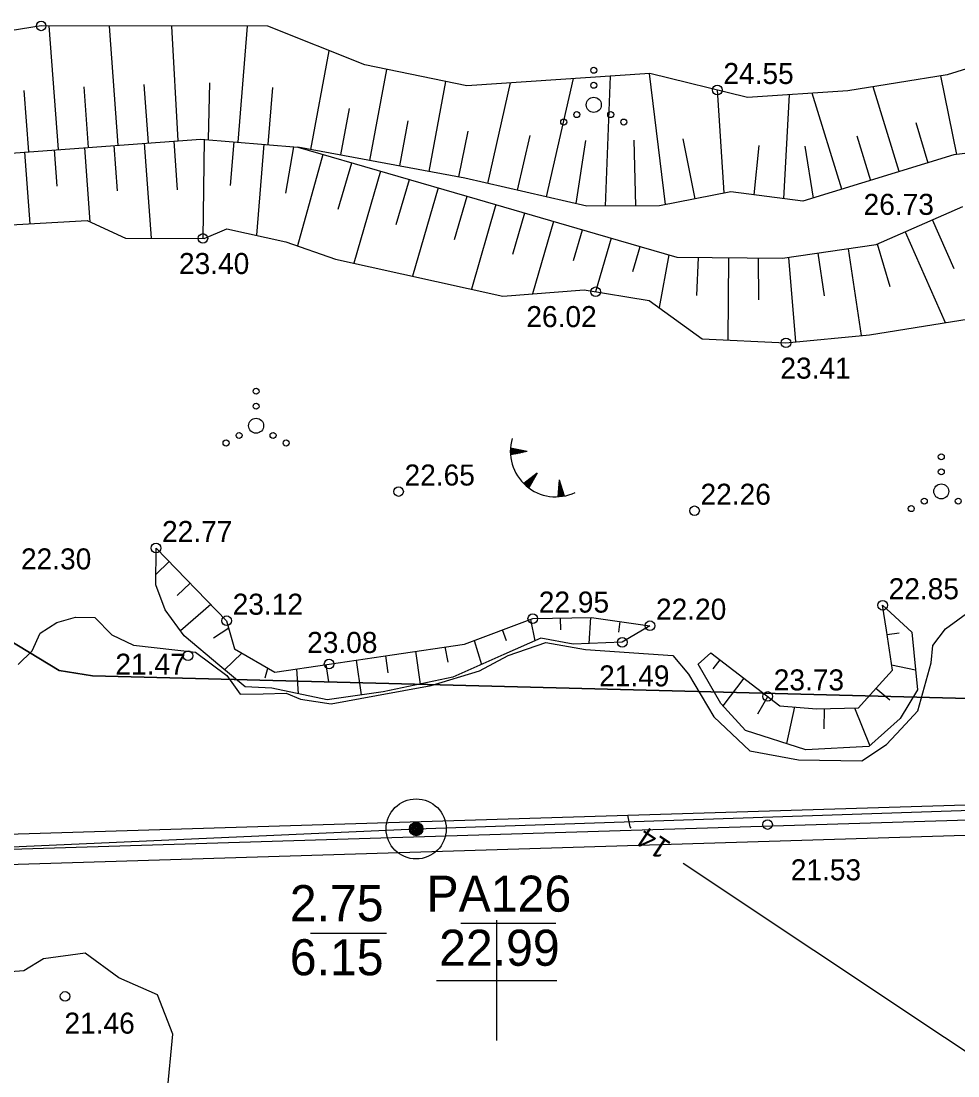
# Model space of a CAD drawing. Extents: x 509422 to 615075, y 6525431 to 6565970.
# Drawn here: x 513168.3 to 513230.7, y 6565793.6 to 6565863.9 of the extents above; entities that cross this region are included whole.
import ezdxf

# ---------------------------------------------------------------- set-up
doc = ezdxf.new("R2010")
doc.units = 0
for name, color, linetype in [('GEOLPUNKT', 7, 'Continuous'), ('HALJASTUS', 7, 'Continuous'), ('KITSENDUSED', 7, 'Continuous'), ('kma_avalik_veekogu', 7, 'Continuous'), ('KORGUS', 7, 'Continuous'), ('LAMAM', 7, 'Continuous'), ('PIIR_ME', 7, 'Continuous'), ('PLOKK', 7, 'Continuous'), ('RELJEEF', 7, 'Continuous'), ('VEEKOGU', 7, 'Continuous'), ('VORK', 7, 'Continuous')]:
    doc.layers.add(name, color=color, linetype=linetype)

msp = doc.modelspace()

# ---------------------------------------------------------------- linework, layer by layer
at = {"layer": 'GEOLPUNKT'}
for p, q in [((513194.641, 6565810.082), (513194.641, 6565810.082)), ((513197.617, 6565803.799), (513203.942, 6565803.799)), ((513187.605, 6565803.134), (513192.665, 6565803.134))]:
    msp.add_line(p, q, dxfattribs=at)
msp.add_lwpolyline([(512986.602, 6565800.649), (512993.553, 6565801.145), (513194.641, 6565810.082), (513401.19, 6565817.034), (513552.791, 6565821.337)], dxfattribs=at)
for radius in [2, 2, 0.45, 0.4, 0.35, 0.3, 0.25, 0.2, 0.15, 0.1, 0.05]:
    msp.add_circle((513194.641, 6565810.082), radius, dxfattribs=at)
at = {"layer": 'HALJASTUS'}
for centre, radius in [((513206.47, 6565860.585), 0.2), ((513206.47, 6565859.585), 0.2), ((513206.47, 6565858.285), 0.5), ((513205.34, 6565857.635), 0.2), ((513207.6, 6565857.635), 0.2), ((513204.47, 6565857.135), 0.2), ((513208.47, 6565857.135), 0.2), ((513183.979, 6565839.222), 0.2), ((513183.979, 6565838.222), 0.2), ((513183.979, 6565836.922), 0.5), ((513182.849, 6565836.272), 0.2), ((513185.109, 6565836.272), 0.2), ((513181.979, 6565835.772), 0.2), ((513185.979, 6565835.772), 0.2), ((513229.614, 6565834.852), 0.2), ((513229.614, 6565833.852), 0.2), ((513229.614, 6565832.552), 0.5), ((513228.484, 6565831.902), 0.2), ((513230.744, 6565831.902), 0.2), ((513227.614, 6565831.402), 0.2)]:
    msp.add_circle(centre, radius, dxfattribs=at)
at = {"layer": 'KITSENDUSED'}
msp.add_lwpolyline([(513443.917, 6565625.098), (513440.655, 6565640.158), (513432.651, 6565666.937), (513421.281, 6565691.869), (513409.607, 6565708.718), (513396.604, 6565724.564), (513382.359, 6565739.304), (513366.965, 6565752.84), (513350.524, 6565765.082), (513333.145, 6565775.951), (513314.941, 6565785.374), (513295.044, 6565799.717), (513268.514, 6565813.357), (513239.14, 6565818.565), (513173.092, 6565820.266), (513170.864, 6565820.62), (513147.709, 6565834.662), (513129.748, 6565843.237), (513110.897, 6565850.028)], dxfattribs=at)
at = {"layer": 'kma_avalik_veekogu'}
msp.add_lwpolyline([(513110.897, 6565850.028), (513129.748, 6565843.237), (513147.709, 6565834.662), (513170.864, 6565820.62), (513173.092, 6565820.266), (513239.14, 6565818.565), (513268.514, 6565813.357), (513295.044, 6565799.717), (513314.941, 6565785.374), (513333.145, 6565775.951), (513350.524, 6565765.082), (513366.965, 6565752.84), (513382.359, 6565739.304), (513396.604, 6565724.564), (513409.607, 6565708.718), (513421.281, 6565691.869), (513432.651, 6565666.937), (513440.655, 6565640.158), (513443.917, 6565625.098)], dxfattribs=at)
at = {"layer": 'KORGUS'}
for centre in [(513169.663, 6565863.539), (513214.702, 6565859.272), (513180.434, 6565849.389), (513206.595, 6565845.839), (513219.273, 6565842.44), (513193.466, 6565832.539), (513213.181, 6565831.261), (513177.312, 6565828.782), (513225.711, 6565824.97), (513202.406, 6565824.081), (513182.017, 6565823.94), (513210.213, 6565823.607), (513208.367, 6565822.506), (513179.443, 6565821.609), (513188.841, 6565821.059), (513218.056, 6565818.9), (513218.044, 6565810.373), (513171.255, 6565798.931)]:
    msp.add_circle(centre, 0.32, dxfattribs=at)
at = {"layer": 'LAMAM'}
for points in [[(513208.71, 6565810.987), (513208.876, 6565810.219), (513208.936, 6565810.125)], [(513212.431, 6565807.797), (513247.235, 6565784.635), (513251.804, 6565781.593), (513256.372, 6565778.55), (513260.939, 6565775.504), (513265.505, 6565772.458), (513271.358, 6565768.551)]]:
    msp.add_lwpolyline(points, dxfattribs=at)
at = {"layer": 'PIIR_ME'}
for points in [[(512887.5, 6565801.16), (513401.64, 6565816.89), (513536.31, 6565821.01), (513530.33, 6565786.77), (513516.45, 6565707.3), (513481.86, 6565509.15), (513354.7, 6565479.99), (513333.27, 6565485.12), (513347.22, 6565510.47), (513346.71, 6565545.56), (513344.31, 6565552.26), (513341.82, 6565567.25), (513343.89, 6565600.46), (513332.73, 6565645.83), (513305.79, 6565673.01), (513286.32, 6565687.89), (513265.38, 6565694.79), (513234.27, 6565718.54), (513217.02, 6565714.91), (513189.12, 6565720.55), (513171.51, 6565717.56), (513135.15, 6565723.25), (513089.25, 6565751.4)], [(512889.306, 6565800.215), (513535.114, 6565819.973), (513515.465, 6565707.472), (513480.989, 6565509.976), (513354.705, 6565481.017), (513334.779, 6565485.787), (513348.224, 6565510.22), (513347.707, 6565545.741), (513345.282, 6565552.513), (513342.825, 6565567.301), (513344.898, 6565600.55), (513333.635, 6565646.337), (513306.452, 6565673.763), (513286.793, 6565688.787), (513265.853, 6565695.687), (513234.513, 6565719.613), (513217.016, 6565715.931), (513189.136, 6565721.567), (513171.503, 6565718.573), (513135.502, 6565724.207), (513089.556, 6565752.386)]]:
    msp.add_lwpolyline(points, dxfattribs=at)
at = {"layer": 'PLOKK'}
msp.add_lwpolyline([(512891.122, 6565799.26), (513400.874, 6565814.865), (513514.296, 6565706.591), (513480.128, 6565510.803), (513354.71, 6565482.044), (513336.288, 6565486.454), (513349.238, 6565509.97), (513348.705, 6565545.922), (513346.253, 6565552.765), (513343.83, 6565567.353), (513345.905, 6565600.641), (513334.53, 6565646.845), (513307.124, 6565674.516), (513287.266, 6565689.684), (513266.326, 6565696.584), (513234.745, 6565720.675), (513217.012, 6565716.952), (513189.142, 6565722.574), (513171.497, 6565719.586), (513135.864, 6565725.154), (513089.862, 6565753.371)], dxfattribs=at)
at = {"layer": 'RELJEEF'}
for p, q in [((513170.807, 6565855.301), (513170.196, 6565863.538)), ((513174.796, 6565855.597), (513174.208, 6565863.531)), ((513178.785, 6565855.893), (513178.361, 6565863.524)), ((513182.773, 6565855.803), (513183.411, 6565863.516)), ((513187.631, 6565855.311), (513188.85, 6565861.885)), ((513191.564, 6565854.582), (513192.688, 6565860.643)), ((513207.244, 6565851.548), (513207.584, 6565860.199)), ((513211.237, 6565851.641), (513210.192, 6565860.377)), ((513230.644, 6565854.978), (513229.576, 6565860.211)), ((513172.502, 6565859.492), (513172.802, 6565855.449)), ((513176.502, 6565859.637), (513176.791, 6565855.745)), ((513180.865, 6565859.744), (513180.78, 6565855.967)), ((513195.497, 6565853.853), (513196.607, 6565859.837)), ((513199.416, 6565853.058), (513200.923, 6565859.744)), ((513203.315, 6565852.161), (513205.126, 6565860.031)), ((513226.813, 6565853.837), (513225.078, 6565859.485)), ((513168.51, 6565859.231), (513168.813, 6565855.153)), ((513185.081, 6565859.447), (513184.766, 6565855.638)), ((513215.161, 6565852.418), (513214.702, 6565859.272)), ((513219.121, 6565852.031), (513219.504, 6565858.962)), ((513222.99, 6565852.662), (513221.024, 6565859.06)), ((513190.171, 6565858.039), (513189.598, 6565854.947)), ((513194.089, 6565857.229), (513193.531, 6565854.217)), ((513227.922, 6565857.119), (513228.725, 6565854.424)), ((513180.516, 6565855.989), (513180.434, 6565849.389)), ((513198.083, 6565856.54), (513197.464, 6565853.488)), ((513202.203, 6565856.249), (513201.366, 6565852.609)), ((513212.407, 6565856.03), (513213.199, 6565852.03)), ((513223.989, 6565856.221), (513224.901, 6565853.25)), ((513170.722, 6565852.88), (513170.543, 6565855.282)), ((513172.538, 6565855.43), (513172.904, 6565850.493)), ((513174.756, 6565852.565), (513174.532, 6565855.578)), ((513176.527, 6565855.726), (513176.996, 6565849.409)), ((513178.735, 6565852.636), (513178.521, 6565855.874)), ((513182.269, 6565852.925), (513182.509, 6565855.824)), ((513184.502, 6565855.66), (513184.001, 6565849.603)), ((513185.965, 6565852.393), (513186.495, 6565855.495)), ((513205.919, 6565855.921), (513205.264, 6565851.712)), ((513209.142, 6565855.927), (513209.244, 6565851.556)), ((513217.458, 6565855.573), (513217.139, 6565852.296)), ((513220.519, 6565855.533), (513221.078, 6565852.075)), ((513168.549, 6565855.134), (513168.902, 6565850.368)), ((513188.426, 6565854.989), (513186.745, 6565848.902)), ((513189.451, 6565851.348), (513190.346, 6565854.431)), ((513192.267, 6565853.874), (513190.488, 6565847.746)), ((513193.316, 6565850.315), (513194.188, 6565853.316)), ((513196.108, 6565852.758), (513194.402, 6565846.882)), ((513197.194, 6565849.325), (513198.029, 6565852.2)), ((513199.95, 6565851.643), (513198.316, 6565846.018)), ((513201.072, 6565848.336), (513201.87, 6565851.085)), ((513203.791, 6565850.527), (513202.39, 6565845.703)), ((513230.473, 6565847.372), (513229.038, 6565850.631)), ((513205.115, 6565847.916), (513205.712, 6565849.97)), ((513227.207, 6565849.825), (513229.867, 6565843.784)), ((513207.632, 6565849.412), (513206.595, 6565845.839)), ((513226.215, 6565846.175), (513225.377, 6565849.019)), ((513209.069, 6565847.187), (513209.553, 6565848.854)), ((513211.474, 6565848.296), (513210.822, 6565844.785)), ((513221.84, 6565845.572), (513221.426, 6565848.417)), ((513223.406, 6565848.705), (513224.287, 6565842.922)), ((513213.331, 6565845.591), (513213.452, 6565848.129)), ((513215.452, 6565848.108), (513215.395, 6565842.621)), ((513217.466, 6565845.305), (513217.452, 6565848.087)), ((513219.447, 6565848.129), (513219.914, 6565842.501)), ((513200.912, 6565835.232), (513201.111, 6565835.391)), ((513200.913, 6565835.297), (513201.047, 6565835.404)), ((513200.913, 6565835.168), (513201.176, 6565835.379)), ((513200.914, 6565835.105), (513201.24, 6565835.366)), ((513200.916, 6565835.363), (513200.982, 6565835.416)), ((513200.917, 6565835.044), (513201.304, 6565835.354)), ((513202.033, 6565835.213), (513200.919, 6565835.428)), ((513202.033, 6565835.213), (513200.92, 6565834.995)), ((513200.941, 6565834.999), (513201.369, 6565835.341)), ((513201.047, 6565835.02), (513201.433, 6565835.329)), ((513201.153, 6565835.04), (513201.498, 6565835.316)), ((513201.259, 6565835.061), (513201.562, 6565835.304)), ((513201.365, 6565835.082), (513201.627, 6565835.291)), ((513201.471, 6565835.103), (513201.691, 6565835.279)), ((513201.577, 6565835.124), (513201.756, 6565835.267)), ((513201.683, 6565835.144), (513201.82, 6565835.254)), ((513201.789, 6565835.165), (513201.885, 6565835.242)), ((513201.895, 6565835.186), (513201.949, 6565835.229)), ((513202.697, 6565833.773), (513201.808, 6565833.069)), ((513202.697, 6565833.773), (513202.137, 6565832.787)), ((513202.361, 6565833.181), (513202.372, 6565833.516)), ((513202.414, 6565833.275), (513202.424, 6565833.557)), ((513202.467, 6565833.369), (513202.475, 6565833.598)), ((513202.521, 6565833.463), (513202.527, 6565833.638)), ((513202.574, 6565833.557), (513202.578, 6565833.679)), ((513202.627, 6565833.651), (513202.63, 6565833.72)), ((513201.855, 6565833.023), (513201.858, 6565833.108)), ((513201.903, 6565832.978), (513201.909, 6565833.149)), ((513201.952, 6565832.935), (513201.961, 6565833.19)), ((513202, 6565832.894), (513202.012, 6565833.231)), ((513202.049, 6565832.855), (513202.064, 6565833.271)), ((513202.098, 6565832.817), (513202.115, 6565833.312)), ((513202.147, 6565832.805), (513202.167, 6565833.353)), ((513202.201, 6565832.899), (513202.218, 6565833.394)), ((513202.254, 6565832.993), (513202.27, 6565833.435)), ((513202.307, 6565833.087), (513202.321, 6565833.475)), ((513204.161, 6565833.325), (513204.076, 6565832.194)), ((513204.401, 6565832.574), (513204.125, 6565832.847)), ((513204.368, 6565832.677), (513204.13, 6565832.912)), ((513204.335, 6565832.78), (513204.135, 6565832.978)), ((513204.303, 6565832.883), (513204.14, 6565833.043)), ((513204.27, 6565832.985), (513204.145, 6565833.109)), ((513204.237, 6565833.088), (513204.15, 6565833.174)), ((513204.204, 6565833.191), (513204.155, 6565833.24)), ((513204.161, 6565833.325), (513204.507, 6565832.245)), ((513204.142, 6565832.198), (513204.081, 6565832.258)), ((513204.207, 6565832.203), (513204.086, 6565832.323)), ((513204.272, 6565832.21), (513204.091, 6565832.389)), ((513204.335, 6565832.217), (513204.096, 6565832.454)), ((513204.397, 6565832.226), (513204.101, 6565832.52)), ((513204.458, 6565832.236), (513204.106, 6565832.585)), ((513204.5, 6565832.265), (513204.11, 6565832.651)), ((513204.467, 6565832.368), (513204.115, 6565832.716)), ((513204.434, 6565832.471), (513204.12, 6565832.782)), ((513177.312, 6565828.782), (513177.312, 6565828.782)), ((513178.185, 6565827.883), (513177.305, 6565827.028)), ((513178.725, 6565825.619), (513179.579, 6565826.449)), ((513180.973, 6565825.014), (513178.941, 6565823.267)), ((513225.711, 6565824.97), (513225.711, 6565824.97)), ((513202.261, 6565824.028), (513202.55, 6565822.605)), ((513204.276, 6565823.324), (513204.251, 6565824.115)), ((513206.251, 6565824.152), (513206.151, 6565822.423)), ((513208.137, 6565823.19), (513208.232, 6565823.885)), ((513181.134, 6565822.807), (513182.155, 6565823.457)), ((513200.657, 6565822.606), (513200.387, 6565823.329)), ((513210.213, 6565823.607), (513210.213, 6565823.607)), ((513226.807, 6565823.112), (513226.008, 6565822.992)), ((513198.513, 6565822.631), (513198.991, 6565821.022)), ((513183.034, 6565821.792), (513181.88, 6565820.682)), ((513192.783, 6565820.467), (513192.614, 6565821.614)), ((513194.593, 6565821.906), (513194.913, 6565819.726)), ((513196.761, 6565821.172), (513196.571, 6565822.197)), ((513214.272, 6565821.806), (513214.272, 6565821.806)), ((513188.827, 6565819.874), (513188.656, 6565821.032)), ((513190.635, 6565821.323), (513190.977, 6565819.002)), ((513214.42, 6565820.733), (513214.883, 6565821.336)), ((513226.305, 6565821.014), (513227.9, 6565820.661)), ((513184.579, 6565820.133), (513184.764, 6565820.788)), ((513186.678, 6565820.741), (513186.779, 6565819.077)), ((513216.47, 6565820.118), (513215.06, 6565818.282)), ((513217.401, 6565817.74), (513218.056, 6565818.9)), ((513226.192, 6565818.642), (513225.262, 6565819.439)), ((513219.843, 6565818.199), (513219.31, 6565815.76)), ((513221.818, 6565816.748), (513221.838, 6565818.086)), ((513223.837, 6565818.142), (513224.855, 6565815.616))]:
    msp.add_line(p, q, dxfattribs=at)
for points in [[(513237.8, 6565862.697), (513229.998, 6565860.279), (513223.387, 6565859.212), (513216.704, 6565858.781), (513210.201, 6565860.377), (513198.023, 6565859.546), (513191.212, 6565860.946), (513184.75, 6565863.514), (513169.663, 6565863.539), (513164.278, 6565862.685), (513157.421, 6565861.598), (513150.563, 6565860.511), (513146.311, 6565861.511), (513142.089, 6565860.392), (513138.372, 6565858.097), (513134.005, 6565858.158), (513130.16, 6565856.084), (513130.762, 6565855.888)], [(513289.705, 6565858.721), (513286.506, 6565859.522), (513285.151, 6565859.861), (513280.108, 6565858.828), (513274.03, 6565857.014), (513266.14, 6565856.161), (513262.141, 6565854.827), (513257.927, 6565854.927), (513242.708, 6565856.451), (513236.151, 6565855.65), (513230.454, 6565854.955), (513220.386, 6565851.863), (513215.588, 6565852.503), (513210.839, 6565851.563), (513205.999, 6565851.543), (513197.888, 6565853.41), (513186.759, 6565855.473)], [(513133.138, 6565855.003), (513140.496, 6565852.389), (513148.254, 6565853.268), (513157.415, 6565854.307), (513180.308, 6565856.006), (513186.759, 6565855.473), (513198.702, 6565852.005), (513206.569, 6565849.72), (513211.999, 6565848.144), (513219.044, 6565848.07), (513225.282, 6565848.977), (513231.051, 6565851.517)], [(513130.762, 6565855.888), (513132.308, 6565850.82), (513137.154, 6565848.676), (513143.078, 6565849.112), (513146.116, 6565848.579), (513148.302, 6565848.739), (513151.235, 6565849.859), (513154.913, 6565850.499), (513161.922, 6565850.761), (513166.065, 6565850.212), (513172.716, 6565850.578), (513175.276, 6565849.419), (513180.516, 6565849.389), (513182.039, 6565850.029), (513185.969, 6565849.175), (513189.259, 6565848.017), (513200.415, 6565845.555), (513205.838, 6565845.961), (513210.156, 6565845.267), (513213.697, 6565842.7), (513219.273, 6565842.44), (513224.829, 6565842.974), (513234.511, 6565844.53)], [(513210.213, 6565823.607), (513208.367, 6565822.506), (513205.108, 6565822.384), (513202.945, 6565822.78), (513200.477, 6565821.683), (513197.091, 6565820.177), (513192.434, 6565819.213), (513188.709, 6565818.673), (513185.024, 6565819.444), (513183.244, 6565819.544), (513181.573, 6565820.938), (513179.19, 6565822.926), (513177.912, 6565824.677), (513177.303, 6565826.323), (513177.312, 6565828.782)], [(513177.312, 6565828.782), (513182.017, 6565823.94), (513182.55, 6565822.073), (513185.216, 6565820.526), (513188.841, 6565821.059), (513193.048, 6565821.678), (513197.854, 6565822.385), (513202.406, 6565824.081), (513206.328, 6565824.153), (513210.213, 6565823.607)], [(513225.711, 6565824.97), (513227.66, 6565823.184), (513228.025, 6565819.343), (513226.867, 6565817.422), (513224.796, 6565815.563), (513220.592, 6565815.349), (513216.582, 6565816.633), (513214.925, 6565818.428), (513213.432, 6565821.05), (513214.272, 6565821.806)], [(513214.272, 6565821.806), (513218.857, 6565818.285), (513221.309, 6565818.071), (513224.103, 6565818.149), (513225.474, 6565819.674), (513226.358, 6565820.657), (513225.961, 6565823.302), (513225.711, 6565824.97)]]:
    msp.add_lwpolyline(points, dxfattribs=at)
msp.add_arc((513203.939, 6565835.218), 3.027, 163.42341, 295.17451, dxfattribs=at)
at = {"layer": 'VEEKOGU'}
for points in [[(513168.133, 6565821.02), (513169.058, 6565821.935), (513169.594, 6565823.121), (513170.695, 6565823.815), (513171.943, 6565824.182), (513173.244, 6565824.159), (513174.359, 6565823.002), (513175.816, 6565822.321), (513179.935, 6565821.843), (513182.039, 6565820.3), (513182.922, 6565819.05), (513184.452, 6565819.083), (513185.983, 6565819.115), (513186.943, 6565818.715), (513188.985, 6565818.41), (513192.001, 6565818.958), (513195.648, 6565819.622), (513198.869, 6565820.601), (513200.758, 6565821.637), (513203.286, 6565822.491), (513205.914, 6565822.024), (513210.12, 6565821.729), (513211.735, 6565821.616), (513212.781, 6565820.38), (513214.476, 6565817.552), (513216.872, 6565815.288), (513220.114, 6565814.689), (513224.332, 6565814.613), (513225.968, 6565815.71), (513226.943, 6565816.755), (513228.045, 6565817.937), (513228.94, 6565821.137), (513229.062, 6565822.286), (513229.897, 6565823.401), (513232.372, 6565825.19)], [(513178.045, 6565792.473), (513178.424, 6565796.428), (513177.405, 6565799.035), (513174.844, 6565800.162), (513172.583, 6565801.811), (513169.811, 6565801.432), (513168.502, 6565800.635), (513164.929, 6565800.368), (513163.65, 6565798.981), (513161.898, 6565797.082), (513161.798, 6565794.5), (513161.091, 6565792.899)]]:
    msp.add_lwpolyline(points, dxfattribs=at)
at = {"layer": 'VORK'}
for p, q in [((513200, 6565804), (513200, 6565796)), ((513196, 6565800), (513204, 6565800))]:
    msp.add_line(p, q, dxfattribs=at)

# ---------------------------------------------------------------- texts
at = {"layer": 'GEOLPUNKT'}
for s, p in [('PA126', (513195.329, 6565804.571)), ('2.75', (513186.222, 6565803.938)), ('22.99', (513196.167, 6565800.971)), ('6.15', (513186.222, 6565800.338))]:
    msp.add_text(s, height=2.4, dxfattribs=at).set_placement(p)
at = {"layer": 'KORGUS'}
for s, p in [('24.55 ', (513215.102, 6565859.672)), ('26.73 ', (513224.442, 6565850.958)), ('23.40 ', (513178.842, 6565847.021)), ('26.02 ', (513201.978, 6565843.487)), ('23.41 ', (513218.898, 6565840.057)), ('22.65 ', (513193.866, 6565832.939)), ('22.26 ', (513213.581, 6565831.661)), ('22.77 ', (513177.712, 6565829.182)), ('22.30 ', (513168.318, 6565827.356)), ('22.85 ', (513226.111, 6565825.37)), ('22.95 ', (513202.806, 6565824.481)), ('23.12 ', (513182.417, 6565824.34)), ('22.20 ', (513210.613, 6565824.007)), ('23.08 ', (513187.376, 6565821.795)), ('21.47 ', (513174.604, 6565820.346)), ('21.49 ', (513206.826, 6565819.567)), ('23.73 ', (513218.456, 6565819.3)), ('21.53 ', (513219.59, 6565806.659)), ('21.46 ', (513171.212, 6565796.452))]:
    msp.add_text(s, height=1.4, dxfattribs=at).set_placement(p)
at = {"layer": 'LAMAM'}
msp.add_text('14', height=1.4, rotation=146.32788, dxfattribs=at).set_placement((513211.7, 6565809.125))

doc.saveas('drawing.dxf')
